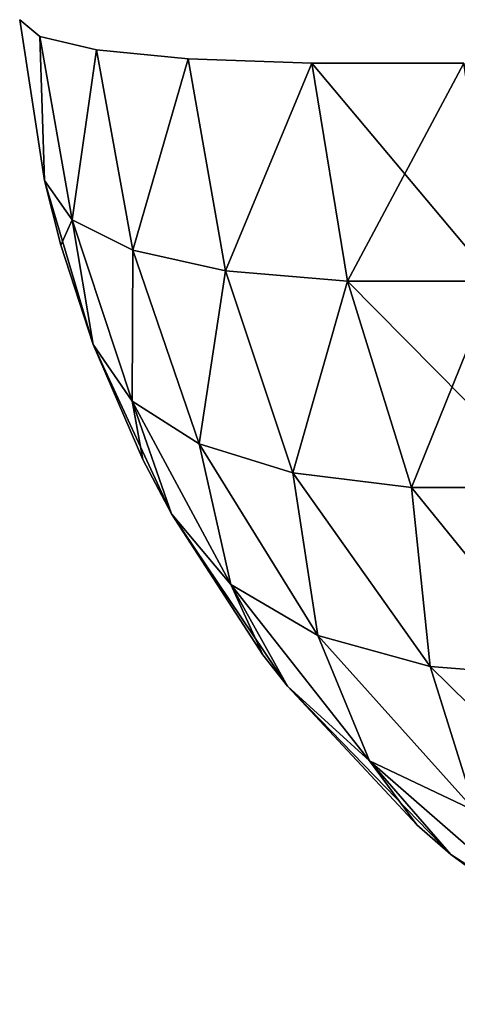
# Model space of a CAD drawing. Header units: millimetres. Extents: x -125 to 125, y -4 to 54.
# Tile 261 of 612: x -41.54 to -41.363, y -3.041 to -2.644. Entities that reach past the tile are written whole.
import ezdxf

# ---------------------------------------------------------------- set-up
doc = ezdxf.new("R2010")
doc.units = ezdxf.units.MM
doc.header["$LTSCALE"] = 65.185185
for name, color, linetype in [('255', 7, 'CONTINUOUS'), ('256', 7, 'CONTINUOUS'), ('257', 7, 'CONTINUOUS'), ('278', 7, 'CONTINUOUS'), ('279', 7, 'CONTINUOUS'), ('280', 7, 'CONTINUOUS')]:
    doc.layers.add(name, color=color, linetype=linetype)

msp = doc.modelspace()

# ---------------------------------------------------------------- linework, layer by layer
at = {"layer": '255', "color": 7, "linetype": 'Continuous'}
for points in [[(-41.52992, -2.7085, 123.16193), (-41.53993, -2.64358, 123.16193), (-41.53178, -2.6504, 123.07585), (-41.52992, -2.7085, 123.16193)], [(-41.50889, -2.6557, 122.99235), (-41.51883, -2.7244, 123.07826), (-41.53178, -2.6504, 123.07585), (-41.50889, -2.6557, 122.99235)], [(-41.51883, -2.7244, 123.07826), (-41.52992, -2.7085, 123.16193), (-41.53178, -2.6504, 123.07585), (-41.51883, -2.7244, 123.07826)], [(-41.49426, -2.73661, 122.99869), (-41.51883, -2.7244, 123.07826), (-41.50889, -2.6557, 122.99235), (-41.49426, -2.73661, 122.99869)], [(-41.47195, -2.65932, 122.91397), (-41.49426, -2.73661, 122.99869), (-41.50889, -2.6557, 122.99235), (-41.47195, -2.65932, 122.91397)], [(-41.45688, -2.74494, 122.92375), (-41.49426, -2.73661, 122.99869), (-41.47195, -2.65932, 122.91397), (-41.45688, -2.74494, 122.92375)], [(-41.42206, -2.66116, 122.84304), (-41.45688, -2.74494, 122.92375), (-41.47195, -2.65932, 122.91397), (-41.42206, -2.66116, 122.84304)], [(-41.40773, -2.74917, 122.85555), (-41.45688, -2.74494, 122.92375), (-41.42206, -2.66116, 122.84304), (-41.40773, -2.74917, 122.85555)], [(-41.36072, -2.66116, 122.78171), (-41.40773, -2.74917, 122.85555), (-41.42206, -2.66116, 122.84304), (-41.36072, -2.66116, 122.78171)], [(-41.34821, -2.74917, 122.79603), (-41.40773, -2.74917, 122.85555), (-41.36072, -2.66116, 122.78171), (-41.34821, -2.74917, 122.79603)], [(-41.52992, -2.7085, 123.16193), (-41.51883, -2.7244, 123.07826), (-41.52336, -2.73465, 123.16193), (-41.52992, -2.7085, 123.16193)], [(-41.51883, -2.7244, 123.07826), (-41.5103, -2.77475, 123.16193), (-41.52336, -2.73465, 123.16193), (-41.51883, -2.7244, 123.07826)], [(-41.51883, -2.7244, 123.07826), (-41.49462, -2.79757, 123.08478), (-41.5103, -2.77475, 123.16193), (-41.51883, -2.7244, 123.07826)], [(-41.51883, -2.7244, 123.07826), (-41.49426, -2.73661, 122.99869), (-41.49462, -2.79757, 123.08478), (-41.51883, -2.7244, 123.07826)], [(-41.49426, -2.73661, 122.99869), (-41.46758, -2.81478, 123.01157), (-41.49462, -2.79757, 123.08478), (-41.49426, -2.73661, 122.99869)], [(-41.49426, -2.73661, 122.99869), (-41.45688, -2.74494, 122.92375), (-41.46758, -2.81478, 123.01157), (-41.49426, -2.73661, 122.99869)], [(-41.45688, -2.74494, 122.92375), (-41.42966, -2.82651, 122.9422), (-41.46758, -2.81478, 123.01157), (-41.45688, -2.74494, 122.92375)], [(-41.45688, -2.74494, 122.92375), (-41.40773, -2.74917, 122.85555), (-41.42966, -2.82651, 122.9422), (-41.45688, -2.74494, 122.92375)], [(-41.40773, -2.74917, 122.85555), (-41.38184, -2.83245, 122.87844), (-41.42966, -2.82651, 122.9422), (-41.40773, -2.74917, 122.85555)], [(-41.40773, -2.74917, 122.85555), (-41.34821, -2.74917, 122.79603), (-41.38184, -2.83245, 122.87844), (-41.40773, -2.74917, 122.85555)], [(-41.34821, -2.74917, 122.79603), (-41.32532, -2.83245, 122.82193), (-41.38184, -2.83245, 122.87844), (-41.34821, -2.74917, 122.79603)], [(-41.49462, -2.79757, 123.08478), (-41.49028, -2.82113, 123.16193), (-41.5103, -2.77475, 123.16193), (-41.49462, -2.79757, 123.08478)], [(-41.47873, -2.84315, 123.16193), (-41.49028, -2.82113, 123.16193), (-41.49462, -2.79757, 123.08478), (-41.47873, -2.84315, 123.16193)], [(-41.46758, -2.81478, 123.01157), (-41.45476, -2.87162, 123.08634), (-41.49462, -2.79757, 123.08478), (-41.46758, -2.81478, 123.01157)], [(-41.45476, -2.87162, 123.08634), (-41.47873, -2.84315, 123.16193), (-41.49462, -2.79757, 123.08478), (-41.45476, -2.87162, 123.08634)], [(-41.42966, -2.82651, 122.9422), (-41.4197, -2.89223, 123.01422), (-41.46758, -2.81478, 123.01157), (-41.42966, -2.82651, 122.9422)], [(-41.4197, -2.89223, 123.01422), (-41.45476, -2.87162, 123.08634), (-41.46758, -2.81478, 123.01157), (-41.4197, -2.89223, 123.01422)], [(-41.38184, -2.83245, 122.87844), (-41.37429, -2.90482, 122.94616), (-41.42966, -2.82651, 122.9422), (-41.38184, -2.83245, 122.87844)], [(-41.37429, -2.90482, 122.94616), (-41.4197, -2.89223, 123.01422), (-41.42966, -2.82651, 122.9422), (-41.37429, -2.90482, 122.94616)], [(-41.32532, -2.83245, 122.82193), (-41.31976, -2.90906, 122.88401), (-41.38184, -2.83245, 122.87844), (-41.32532, -2.83245, 122.82193)], [(-41.31976, -2.90906, 122.88401), (-41.37429, -2.90482, 122.94616), (-41.38184, -2.83245, 122.87844), (-41.31976, -2.90906, 122.88401)], [(-41.45476, -2.87162, 123.08634), (-41.44182, -2.90003, 123.16193), (-41.47873, -2.84315, 123.16193), (-41.45476, -2.87162, 123.08634)], [(-41.4197, -2.89223, 123.01422), (-41.3988, -2.94282, 123.09083), (-41.45476, -2.87162, 123.08634), (-41.4197, -2.89223, 123.01422)], [(-41.3988, -2.94282, 123.09083), (-41.43194, -2.91275, 123.16193), (-41.45476, -2.87162, 123.08634), (-41.3988, -2.94282, 123.09083)], [(-41.43194, -2.91275, 123.16193), (-41.44182, -2.90003, 123.16193), (-41.45476, -2.87162, 123.08634), (-41.43194, -2.91275, 123.16193)], [(-41.37429, -2.90482, 122.94616), (-41.35595, -2.96319, 123.02255), (-41.4197, -2.89223, 123.01422), (-41.37429, -2.90482, 122.94616)], [(-41.35595, -2.96319, 123.02255), (-41.3988, -2.94282, 123.09083), (-41.4197, -2.89223, 123.01422), (-41.35595, -2.96319, 123.02255)], [(-41.31976, -2.90906, 122.88401), (-41.30442, -2.97351, 122.95813), (-41.37429, -2.90482, 122.94616), (-41.31976, -2.90906, 122.88401)], [(-41.30442, -2.97351, 122.95813), (-41.35595, -2.96319, 123.02255), (-41.37429, -2.90482, 122.94616), (-41.30442, -2.97351, 122.95813)], [(-41.3988, -2.94282, 123.09083), (-41.37964, -2.96863, 123.16193), (-41.43194, -2.91275, 123.16193), (-41.3988, -2.94282, 123.09083)], [(-41.366, -2.98068, 123.16193), (-41.37964, -2.96863, 123.16193), (-41.3988, -2.94282, 123.09083), (-41.366, -2.98068, 123.16193)], [(-41.35595, -2.96319, 123.02255), (-41.3252, -3.00704, 123.09854), (-41.3988, -2.94282, 123.09083), (-41.35595, -2.96319, 123.02255)], [(-41.3252, -3.00704, 123.09854), (-41.366, -2.98068, 123.16193), (-41.3988, -2.94282, 123.09083), (-41.3252, -3.00704, 123.09854)], [(-41.3252, -3.00704, 123.09854), (-41.30587, -3.0246, 123.16193), (-41.366, -2.98068, 123.16193), (-41.3252, -3.00704, 123.09854)]]:
    msp.add_3dface(points, dxfattribs=at)
at = {"layer": '256', "color": 7, "linetype": 'Continuous'}
for points in [[(-41.53993, -2.64358, 123.16193), (-41.52992, -2.7085, 123.16193), (-41.53993, -2.64358, 123.7456), (-41.53993, -2.64358, 123.16193)], [(-41.53993, -2.64358, 123.7456), (-41.52992, -2.7085, 123.16193), (-41.52992, -2.7085, 123.7456), (-41.53993, -2.64358, 123.7456)], [(-41.52992, -2.7085, 123.7456), (-41.52336, -2.73465, 123.16193), (-41.52336, -2.73466, 123.7456), (-41.52992, -2.7085, 123.7456)], [(-41.52992, -2.7085, 123.16193), (-41.52336, -2.73465, 123.16193), (-41.52992, -2.7085, 123.7456), (-41.52992, -2.7085, 123.16193)], [(-41.52336, -2.73465, 123.16193), (-41.5103, -2.77475, 123.16193), (-41.52336, -2.73466, 123.7456), (-41.52336, -2.73465, 123.16193)], [(-41.52336, -2.73466, 123.7456), (-41.5103, -2.77475, 123.16193), (-41.5103, -2.77475, 123.7456), (-41.52336, -2.73466, 123.7456)], [(-41.5103, -2.77475, 123.7456), (-41.49028, -2.82113, 123.16193), (-41.49028, -2.82113, 123.7456), (-41.5103, -2.77475, 123.7456)], [(-41.5103, -2.77475, 123.16193), (-41.49028, -2.82113, 123.16193), (-41.5103, -2.77475, 123.7456), (-41.5103, -2.77475, 123.16193)], [(-41.49028, -2.82113, 123.7456), (-41.47873, -2.84315, 123.16193), (-41.47873, -2.84315, 123.7456), (-41.49028, -2.82113, 123.7456)], [(-41.49028, -2.82113, 123.16193), (-41.47873, -2.84315, 123.16193), (-41.49028, -2.82113, 123.7456), (-41.49028, -2.82113, 123.16193)], [(-41.47873, -2.84315, 123.7456), (-41.44182, -2.90003, 123.16193), (-41.44181, -2.90003, 123.7456), (-41.47873, -2.84315, 123.7456)], [(-41.47873, -2.84315, 123.16193), (-41.44182, -2.90003, 123.16193), (-41.47873, -2.84315, 123.7456), (-41.47873, -2.84315, 123.16193)], [(-41.44182, -2.90003, 123.16193), (-41.43194, -2.91275, 123.16193), (-41.44181, -2.90003, 123.7456), (-41.44182, -2.90003, 123.16193)], [(-41.44181, -2.90003, 123.7456), (-41.43194, -2.91275, 123.16193), (-41.43194, -2.91275, 123.7456), (-41.44181, -2.90003, 123.7456)], [(-41.43194, -2.91275, 123.16193), (-41.37964, -2.96863, 123.16193), (-41.43194, -2.91275, 123.7456), (-41.43194, -2.91275, 123.16193)], [(-41.43194, -2.91275, 123.7456), (-41.37964, -2.96863, 123.16193), (-41.37964, -2.96863, 123.7456), (-41.43194, -2.91275, 123.7456)], [(-41.37964, -2.96863, 123.7456), (-41.366, -2.98068, 123.16193), (-41.366, -2.98068, 123.7456), (-41.37964, -2.96863, 123.7456)], [(-41.37964, -2.96863, 123.16193), (-41.366, -2.98068, 123.16193), (-41.37964, -2.96863, 123.7456), (-41.37964, -2.96863, 123.16193)], [(-41.366, -2.98068, 123.7456), (-41.30587, -3.0246, 123.16193), (-41.30587, -3.0246, 123.7456), (-41.366, -2.98068, 123.7456)], [(-41.366, -2.98068, 123.16193), (-41.30587, -3.0246, 123.16193), (-41.366, -2.98068, 123.7456), (-41.366, -2.98068, 123.16193)]]:
    msp.add_3dface(points, dxfattribs=at)
at = {"layer": '257', "color": 7, "linetype": 'Continuous'}
for points in [[(-41.53993, -2.64358, 123.7456), (-41.52992, -2.7085, 123.7456), (-41.53178, -2.6504, 123.83168), (-41.53993, -2.64358, 123.7456)], [(-41.52992, -2.7085, 123.7456), (-41.51883, -2.7244, 123.82926), (-41.53178, -2.6504, 123.83168), (-41.52992, -2.7085, 123.7456)], [(-41.53178, -2.6504, 123.83168), (-41.51883, -2.7244, 123.82926), (-41.50889, -2.6557, 123.91517), (-41.53178, -2.6504, 123.83168)], [(-41.51883, -2.7244, 123.82926), (-41.49426, -2.73661, 123.90883), (-41.50889, -2.6557, 123.91517), (-41.51883, -2.7244, 123.82926)], [(-41.50889, -2.6557, 123.91517), (-41.49426, -2.73661, 123.90883), (-41.47195, -2.65932, 123.99356), (-41.50889, -2.6557, 123.91517)], [(-41.49426, -2.73661, 123.90883), (-41.45688, -2.74494, 123.98378), (-41.47195, -2.65932, 123.99356), (-41.49426, -2.73661, 123.90883)], [(-41.47195, -2.65932, 123.99356), (-41.45688, -2.74494, 123.98378), (-41.42206, -2.66116, 124.06449), (-41.47195, -2.65932, 123.99356)], [(-41.45688, -2.74494, 123.98378), (-41.40773, -2.74917, 124.05198), (-41.42206, -2.66116, 124.06449), (-41.45688, -2.74494, 123.98378)], [(-41.42206, -2.66116, 124.06449), (-41.34821, -2.74917, 124.11149), (-41.36072, -2.66116, 124.12582), (-41.42206, -2.66116, 124.06449)], [(-41.40773, -2.74917, 124.05198), (-41.34821, -2.74917, 124.11149), (-41.42206, -2.66116, 124.06449), (-41.40773, -2.74917, 124.05198)], [(-41.52992, -2.7085, 123.7456), (-41.5103, -2.77475, 123.7456), (-41.51883, -2.7244, 123.82926), (-41.52992, -2.7085, 123.7456)], [(-41.52992, -2.7085, 123.7456), (-41.52336, -2.73466, 123.7456), (-41.5103, -2.77475, 123.7456), (-41.52992, -2.7085, 123.7456)], [(-41.51883, -2.7244, 123.82926), (-41.5103, -2.77475, 123.7456), (-41.49462, -2.79757, 123.82275), (-41.51883, -2.7244, 123.82926)], [(-41.49426, -2.73661, 123.90883), (-41.51883, -2.7244, 123.82926), (-41.49462, -2.79757, 123.82275), (-41.49426, -2.73661, 123.90883)], [(-41.49426, -2.73661, 123.90883), (-41.49462, -2.79757, 123.82275), (-41.46758, -2.81478, 123.89596), (-41.49426, -2.73661, 123.90883)], [(-41.45688, -2.74494, 123.98378), (-41.49426, -2.73661, 123.90883), (-41.46758, -2.81478, 123.89596), (-41.45688, -2.74494, 123.98378)], [(-41.45688, -2.74494, 123.98378), (-41.46758, -2.81478, 123.89596), (-41.42966, -2.82651, 123.96533), (-41.45688, -2.74494, 123.98378)], [(-41.40773, -2.74917, 124.05198), (-41.45688, -2.74494, 123.98378), (-41.42966, -2.82651, 123.96533), (-41.40773, -2.74917, 124.05198)], [(-41.40773, -2.74917, 124.05198), (-41.42966, -2.82651, 123.96533), (-41.38184, -2.83245, 124.02909), (-41.40773, -2.74917, 124.05198)], [(-41.40773, -2.74917, 124.05198), (-41.38184, -2.83245, 124.02909), (-41.32532, -2.83245, 124.0856), (-41.40773, -2.74917, 124.05198)], [(-41.34821, -2.74917, 124.11149), (-41.40773, -2.74917, 124.05198), (-41.32532, -2.83245, 124.0856), (-41.34821, -2.74917, 124.11149)], [(-41.5103, -2.77475, 123.7456), (-41.47873, -2.84315, 123.7456), (-41.49462, -2.79757, 123.82275), (-41.5103, -2.77475, 123.7456)], [(-41.5103, -2.77475, 123.7456), (-41.49028, -2.82113, 123.7456), (-41.47873, -2.84315, 123.7456), (-41.5103, -2.77475, 123.7456)], [(-41.47873, -2.84315, 123.7456), (-41.45476, -2.87162, 123.82119), (-41.49462, -2.79757, 123.82275), (-41.47873, -2.84315, 123.7456)], [(-41.49462, -2.79757, 123.82275), (-41.45476, -2.87162, 123.82119), (-41.46758, -2.81478, 123.89596), (-41.49462, -2.79757, 123.82275)], [(-41.46758, -2.81478, 123.89596), (-41.4197, -2.89223, 123.8933), (-41.42966, -2.82651, 123.96533), (-41.46758, -2.81478, 123.89596)], [(-41.45476, -2.87162, 123.82119), (-41.4197, -2.89223, 123.8933), (-41.46758, -2.81478, 123.89596), (-41.45476, -2.87162, 123.82119)], [(-41.42966, -2.82651, 123.96533), (-41.37429, -2.90482, 123.96137), (-41.38184, -2.83245, 124.02909), (-41.42966, -2.82651, 123.96533)], [(-41.4197, -2.89223, 123.8933), (-41.37429, -2.90482, 123.96137), (-41.42966, -2.82651, 123.96533), (-41.4197, -2.89223, 123.8933)], [(-41.37429, -2.90482, 123.96137), (-41.31976, -2.90906, 124.02352), (-41.38184, -2.83245, 124.02909), (-41.37429, -2.90482, 123.96137)], [(-41.38184, -2.83245, 124.02909), (-41.31976, -2.90906, 124.02352), (-41.32532, -2.83245, 124.0856), (-41.38184, -2.83245, 124.02909)], [(-41.47873, -2.84315, 123.7456), (-41.43194, -2.91275, 123.7456), (-41.45476, -2.87162, 123.82119), (-41.47873, -2.84315, 123.7456)], [(-41.47873, -2.84315, 123.7456), (-41.44181, -2.90003, 123.7456), (-41.43194, -2.91275, 123.7456), (-41.47873, -2.84315, 123.7456)], [(-41.43194, -2.91275, 123.7456), (-41.3988, -2.94282, 123.8167), (-41.45476, -2.87162, 123.82119), (-41.43194, -2.91275, 123.7456)], [(-41.45476, -2.87162, 123.82119), (-41.3988, -2.94282, 123.8167), (-41.4197, -2.89223, 123.8933), (-41.45476, -2.87162, 123.82119)], [(-41.3988, -2.94282, 123.8167), (-41.35595, -2.96319, 123.88497), (-41.4197, -2.89223, 123.8933), (-41.3988, -2.94282, 123.8167)], [(-41.4197, -2.89223, 123.8933), (-41.35595, -2.96319, 123.88497), (-41.37429, -2.90482, 123.96137), (-41.4197, -2.89223, 123.8933)], [(-41.35595, -2.96319, 123.88497), (-41.30442, -2.97351, 123.9494), (-41.37429, -2.90482, 123.96137), (-41.35595, -2.96319, 123.88497)], [(-41.37429, -2.90482, 123.96137), (-41.30442, -2.97351, 123.9494), (-41.31976, -2.90906, 124.02352), (-41.37429, -2.90482, 123.96137)], [(-41.43194, -2.91275, 123.7456), (-41.366, -2.98068, 123.7456), (-41.3988, -2.94282, 123.8167), (-41.43194, -2.91275, 123.7456)], [(-41.43194, -2.91275, 123.7456), (-41.37964, -2.96863, 123.7456), (-41.366, -2.98068, 123.7456), (-41.43194, -2.91275, 123.7456)], [(-41.366, -2.98068, 123.7456), (-41.3252, -3.00704, 123.80898), (-41.3988, -2.94282, 123.8167), (-41.366, -2.98068, 123.7456)], [(-41.3988, -2.94282, 123.8167), (-41.3252, -3.00704, 123.80898), (-41.35595, -2.96319, 123.88497), (-41.3988, -2.94282, 123.8167)], [(-41.366, -2.98068, 123.7456), (-41.30587, -3.0246, 123.7456), (-41.27716, -3.04116, 123.7456), (-41.366, -2.98068, 123.7456)], [(-41.366, -2.98068, 123.7456), (-41.27716, -3.04116, 123.7456), (-41.3252, -3.00704, 123.80898), (-41.366, -2.98068, 123.7456)]]:
    msp.add_3dface(points, dxfattribs=at)
at = {"layer": '278', "color": 7, "linetype": 'Continuous'}
for points in [[(-41.52992, -2.7085, -123.7456), (-41.53993, -2.64358, -123.7456), (-41.53178, -2.6504, -123.83168), (-41.52992, -2.7085, -123.7456)], [(-41.51883, -2.7244, -123.82926), (-41.52992, -2.7085, -123.7456), (-41.53178, -2.6504, -123.83168), (-41.51883, -2.7244, -123.82926)], [(-41.50889, -2.6557, -123.91517), (-41.51883, -2.7244, -123.82926), (-41.53178, -2.6504, -123.83168), (-41.50889, -2.6557, -123.91517)], [(-41.49426, -2.73661, -123.90883), (-41.51883, -2.7244, -123.82926), (-41.50889, -2.6557, -123.91517), (-41.49426, -2.73661, -123.90883)], [(-41.47195, -2.65932, -123.99356), (-41.49426, -2.73661, -123.90883), (-41.50889, -2.6557, -123.91517), (-41.47195, -2.65932, -123.99356)], [(-41.45688, -2.74494, -123.98378), (-41.49426, -2.73661, -123.90883), (-41.47195, -2.65932, -123.99356), (-41.45688, -2.74494, -123.98378)], [(-41.42206, -2.66116, -124.06449), (-41.45688, -2.74494, -123.98378), (-41.47195, -2.65932, -123.99356), (-41.42206, -2.66116, -124.06449)], [(-41.40773, -2.74917, -124.05198), (-41.45688, -2.74494, -123.98378), (-41.42206, -2.66116, -124.06449), (-41.40773, -2.74917, -124.05198)], [(-41.36072, -2.66116, -124.12582), (-41.40773, -2.74917, -124.05198), (-41.42206, -2.66116, -124.06449), (-41.36072, -2.66116, -124.12582)], [(-41.34821, -2.74917, -124.11149), (-41.40773, -2.74917, -124.05198), (-41.36072, -2.66116, -124.12582), (-41.34821, -2.74917, -124.11149)], [(-41.52992, -2.7085, -123.7456), (-41.51883, -2.7244, -123.82926), (-41.52336, -2.73465, -123.7456), (-41.52992, -2.7085, -123.7456)], [(-41.51883, -2.7244, -123.82926), (-41.5103, -2.77475, -123.7456), (-41.52336, -2.73465, -123.7456), (-41.51883, -2.7244, -123.82926)], [(-41.51883, -2.7244, -123.82926), (-41.49426, -2.73661, -123.90883), (-41.49462, -2.79757, -123.82275), (-41.51883, -2.7244, -123.82926)], [(-41.51883, -2.7244, -123.82926), (-41.49462, -2.79757, -123.82275), (-41.5103, -2.77475, -123.7456), (-41.51883, -2.7244, -123.82926)], [(-41.49426, -2.73661, -123.90883), (-41.46758, -2.81478, -123.89596), (-41.49462, -2.79757, -123.82275), (-41.49426, -2.73661, -123.90883)], [(-41.49426, -2.73661, -123.90883), (-41.45688, -2.74494, -123.98378), (-41.46758, -2.81478, -123.89596), (-41.49426, -2.73661, -123.90883)], [(-41.45688, -2.74494, -123.98378), (-41.42966, -2.82651, -123.96533), (-41.46758, -2.81478, -123.89596), (-41.45688, -2.74494, -123.98378)], [(-41.45688, -2.74494, -123.98378), (-41.40773, -2.74917, -124.05198), (-41.42966, -2.82651, -123.96533), (-41.45688, -2.74494, -123.98378)], [(-41.40773, -2.74917, -124.05198), (-41.38184, -2.83245, -124.02909), (-41.42966, -2.82651, -123.96533), (-41.40773, -2.74917, -124.05198)], [(-41.40773, -2.74917, -124.05198), (-41.34821, -2.74917, -124.11149), (-41.38184, -2.83245, -124.02909), (-41.40773, -2.74917, -124.05198)], [(-41.34821, -2.74917, -124.11149), (-41.32532, -2.83245, -124.0856), (-41.38184, -2.83245, -124.02909), (-41.34821, -2.74917, -124.11149)], [(-41.49462, -2.79757, -123.82275), (-41.49028, -2.82113, -123.7456), (-41.5103, -2.77475, -123.7456), (-41.49462, -2.79757, -123.82275)], [(-41.45476, -2.87162, -123.82119), (-41.47873, -2.84315, -123.7456), (-41.49462, -2.79757, -123.82275), (-41.45476, -2.87162, -123.82119)], [(-41.46758, -2.81478, -123.89596), (-41.45476, -2.87162, -123.82119), (-41.49462, -2.79757, -123.82275), (-41.46758, -2.81478, -123.89596)], [(-41.47873, -2.84315, -123.7456), (-41.49028, -2.82113, -123.7456), (-41.49462, -2.79757, -123.82275), (-41.47873, -2.84315, -123.7456)], [(-41.4197, -2.89223, -123.8933), (-41.45476, -2.87162, -123.82119), (-41.46758, -2.81478, -123.89596), (-41.4197, -2.89223, -123.8933)], [(-41.42966, -2.82651, -123.96533), (-41.4197, -2.89223, -123.8933), (-41.46758, -2.81478, -123.89596), (-41.42966, -2.82651, -123.96533)], [(-41.37429, -2.90482, -123.96137), (-41.4197, -2.89223, -123.8933), (-41.42966, -2.82651, -123.96533), (-41.37429, -2.90482, -123.96137)], [(-41.38184, -2.83245, -124.02909), (-41.37429, -2.90482, -123.96137), (-41.42966, -2.82651, -123.96533), (-41.38184, -2.83245, -124.02909)], [(-41.31976, -2.90906, -124.02352), (-41.37429, -2.90482, -123.96137), (-41.38184, -2.83245, -124.02909), (-41.31976, -2.90906, -124.02352)], [(-41.32532, -2.83245, -124.0856), (-41.31976, -2.90906, -124.02352), (-41.38184, -2.83245, -124.02909), (-41.32532, -2.83245, -124.0856)], [(-41.45476, -2.87162, -123.82119), (-41.44182, -2.90003, -123.7456), (-41.47873, -2.84315, -123.7456), (-41.45476, -2.87162, -123.82119)], [(-41.3988, -2.94282, -123.8167), (-41.43194, -2.91275, -123.7456), (-41.45476, -2.87162, -123.82119), (-41.3988, -2.94282, -123.8167)], [(-41.4197, -2.89223, -123.8933), (-41.3988, -2.94282, -123.8167), (-41.45476, -2.87162, -123.82119), (-41.4197, -2.89223, -123.8933)], [(-41.43194, -2.91275, -123.7456), (-41.44182, -2.90003, -123.7456), (-41.45476, -2.87162, -123.82119), (-41.43194, -2.91275, -123.7456)], [(-41.35595, -2.96319, -123.88497), (-41.3988, -2.94282, -123.8167), (-41.4197, -2.89223, -123.8933), (-41.35595, -2.96319, -123.88497)], [(-41.37429, -2.90482, -123.96137), (-41.35595, -2.96319, -123.88497), (-41.4197, -2.89223, -123.8933), (-41.37429, -2.90482, -123.96137)], [(-41.30442, -2.97351, -123.9494), (-41.35595, -2.96319, -123.88497), (-41.37429, -2.90482, -123.96137), (-41.30442, -2.97351, -123.9494)], [(-41.31976, -2.90906, -124.02352), (-41.30442, -2.97351, -123.9494), (-41.37429, -2.90482, -123.96137), (-41.31976, -2.90906, -124.02352)], [(-41.3988, -2.94282, -123.8167), (-41.37964, -2.96863, -123.7456), (-41.43194, -2.91275, -123.7456), (-41.3988, -2.94282, -123.8167)], [(-41.3252, -3.00704, -123.80899), (-41.366, -2.98068, -123.7456), (-41.3988, -2.94282, -123.8167), (-41.3252, -3.00704, -123.80899)], [(-41.35595, -2.96319, -123.88497), (-41.3252, -3.00704, -123.80899), (-41.3988, -2.94282, -123.8167), (-41.35595, -2.96319, -123.88497)], [(-41.366, -2.98068, -123.7456), (-41.37964, -2.96863, -123.7456), (-41.3988, -2.94282, -123.8167), (-41.366, -2.98068, -123.7456)], [(-41.3252, -3.00704, -123.80899), (-41.30587, -3.0246, -123.7456), (-41.366, -2.98068, -123.7456), (-41.3252, -3.00704, -123.80899)]]:
    msp.add_3dface(points, dxfattribs=at)
at = {"layer": '279', "color": 7, "linetype": 'Continuous'}
for points in [[(-41.53993, -2.64358, -123.7456), (-41.52992, -2.7085, -123.7456), (-41.53993, -2.64358, -123.16193), (-41.53993, -2.64358, -123.7456)], [(-41.53993, -2.64358, -123.16193), (-41.52992, -2.7085, -123.7456), (-41.52992, -2.7085, -123.16193), (-41.53993, -2.64358, -123.16193)], [(-41.52992, -2.7085, -123.16193), (-41.52336, -2.73465, -123.7456), (-41.52336, -2.73466, -123.16193), (-41.52992, -2.7085, -123.16193)], [(-41.52992, -2.7085, -123.7456), (-41.52336, -2.73465, -123.7456), (-41.52992, -2.7085, -123.16193), (-41.52992, -2.7085, -123.7456)], [(-41.52336, -2.73465, -123.7456), (-41.5103, -2.77475, -123.7456), (-41.52336, -2.73466, -123.16193), (-41.52336, -2.73465, -123.7456)], [(-41.52336, -2.73466, -123.16193), (-41.5103, -2.77475, -123.7456), (-41.5103, -2.77475, -123.16193), (-41.52336, -2.73466, -123.16193)], [(-41.5103, -2.77475, -123.7456), (-41.49028, -2.82113, -123.7456), (-41.5103, -2.77475, -123.16193), (-41.5103, -2.77475, -123.7456)], [(-41.5103, -2.77475, -123.16193), (-41.49028, -2.82113, -123.7456), (-41.49028, -2.82113, -123.16193), (-41.5103, -2.77475, -123.16193)], [(-41.49028, -2.82113, -123.7456), (-41.47873, -2.84315, -123.7456), (-41.49028, -2.82113, -123.16193), (-41.49028, -2.82113, -123.7456)], [(-41.49028, -2.82113, -123.16193), (-41.47873, -2.84315, -123.7456), (-41.47873, -2.84315, -123.16193), (-41.49028, -2.82113, -123.16193)], [(-41.47873, -2.84315, -123.7456), (-41.44182, -2.90003, -123.7456), (-41.47873, -2.84315, -123.16193), (-41.47873, -2.84315, -123.7456)], [(-41.47873, -2.84315, -123.16193), (-41.44182, -2.90003, -123.7456), (-41.44181, -2.90003, -123.16193), (-41.47873, -2.84315, -123.16193)], [(-41.44182, -2.90003, -123.7456), (-41.43194, -2.91275, -123.7456), (-41.44181, -2.90003, -123.16193), (-41.44182, -2.90003, -123.7456)], [(-41.44181, -2.90003, -123.16193), (-41.43194, -2.91275, -123.7456), (-41.43194, -2.91275, -123.16193), (-41.44181, -2.90003, -123.16193)], [(-41.43194, -2.91275, -123.7456), (-41.37964, -2.96863, -123.7456), (-41.43194, -2.91275, -123.16193), (-41.43194, -2.91275, -123.7456)], [(-41.43194, -2.91275, -123.16193), (-41.37964, -2.96863, -123.7456), (-41.37964, -2.96863, -123.16193), (-41.43194, -2.91275, -123.16193)], [(-41.37964, -2.96863, -123.7456), (-41.366, -2.98068, -123.7456), (-41.37964, -2.96863, -123.16193), (-41.37964, -2.96863, -123.7456)], [(-41.37964, -2.96863, -123.16193), (-41.366, -2.98068, -123.7456), (-41.366, -2.98068, -123.16193), (-41.37964, -2.96863, -123.16193)], [(-41.366, -2.98068, -123.7456), (-41.30587, -3.0246, -123.7456), (-41.366, -2.98068, -123.16193), (-41.366, -2.98068, -123.7456)], [(-41.366, -2.98068, -123.16193), (-41.30587, -3.0246, -123.7456), (-41.30587, -3.0246, -123.16193), (-41.366, -2.98068, -123.16193)]]:
    msp.add_3dface(points, dxfattribs=at)
at = {"layer": '280', "color": 7, "linetype": 'Continuous'}
for points in [[(-41.53993, -2.64358, -123.16193), (-41.52992, -2.7085, -123.16193), (-41.53178, -2.6504, -123.07585), (-41.53993, -2.64358, -123.16193)], [(-41.52992, -2.7085, -123.16193), (-41.51883, -2.7244, -123.07826), (-41.53178, -2.6504, -123.07585), (-41.52992, -2.7085, -123.16193)], [(-41.53178, -2.6504, -123.07585), (-41.51883, -2.7244, -123.07826), (-41.50889, -2.6557, -122.99235), (-41.53178, -2.6504, -123.07585)], [(-41.51883, -2.7244, -123.07826), (-41.49426, -2.73661, -122.99869), (-41.50889, -2.6557, -122.99235), (-41.51883, -2.7244, -123.07826)], [(-41.50889, -2.6557, -122.99235), (-41.49426, -2.73661, -122.99869), (-41.47195, -2.65932, -122.91397), (-41.50889, -2.6557, -122.99235)], [(-41.49426, -2.73661, -122.99869), (-41.45688, -2.74494, -122.92374), (-41.47195, -2.65932, -122.91397), (-41.49426, -2.73661, -122.99869)], [(-41.47195, -2.65932, -122.91397), (-41.45688, -2.74494, -122.92374), (-41.42206, -2.66116, -122.84304), (-41.47195, -2.65932, -122.91397)], [(-41.45688, -2.74494, -122.92374), (-41.40773, -2.74917, -122.85555), (-41.42206, -2.66116, -122.84304), (-41.45688, -2.74494, -122.92374)], [(-41.42206, -2.66116, -122.84304), (-41.34821, -2.74917, -122.79603), (-41.36072, -2.66116, -122.78171), (-41.42206, -2.66116, -122.84304)], [(-41.40773, -2.74917, -122.85555), (-41.34821, -2.74917, -122.79603), (-41.42206, -2.66116, -122.84304), (-41.40773, -2.74917, -122.85555)], [(-41.52992, -2.7085, -123.16193), (-41.52336, -2.73466, -123.16193), (-41.5103, -2.77475, -123.16193), (-41.52992, -2.7085, -123.16193)], [(-41.52992, -2.7085, -123.16193), (-41.5103, -2.77475, -123.16193), (-41.51883, -2.7244, -123.07826), (-41.52992, -2.7085, -123.16193)], [(-41.51883, -2.7244, -123.07826), (-41.5103, -2.77475, -123.16193), (-41.49462, -2.79757, -123.08478), (-41.51883, -2.7244, -123.07826)], [(-41.49426, -2.73661, -122.99869), (-41.51883, -2.7244, -123.07826), (-41.49462, -2.79757, -123.08478), (-41.49426, -2.73661, -122.99869)], [(-41.49426, -2.73661, -122.99869), (-41.49462, -2.79757, -123.08478), (-41.46758, -2.81478, -123.01157), (-41.49426, -2.73661, -122.99869)], [(-41.45688, -2.74494, -122.92374), (-41.49426, -2.73661, -122.99869), (-41.46758, -2.81478, -123.01157), (-41.45688, -2.74494, -122.92374)], [(-41.45688, -2.74494, -122.92374), (-41.46758, -2.81478, -123.01157), (-41.42966, -2.82651, -122.9422), (-41.45688, -2.74494, -122.92374)], [(-41.40773, -2.74917, -122.85555), (-41.45688, -2.74494, -122.92374), (-41.42966, -2.82651, -122.9422), (-41.40773, -2.74917, -122.85555)], [(-41.40773, -2.74917, -122.85555), (-41.42966, -2.82651, -122.9422), (-41.38184, -2.83245, -122.87844), (-41.40773, -2.74917, -122.85555)], [(-41.34821, -2.74917, -122.79603), (-41.40773, -2.74917, -122.85555), (-41.32532, -2.83245, -122.82193), (-41.34821, -2.74917, -122.79603)], [(-41.40773, -2.74917, -122.85555), (-41.38184, -2.83245, -122.87844), (-41.32532, -2.83245, -122.82193), (-41.40773, -2.74917, -122.85555)], [(-41.5103, -2.77475, -123.16193), (-41.49028, -2.82113, -123.16193), (-41.47873, -2.84315, -123.16193), (-41.5103, -2.77475, -123.16193)], [(-41.5103, -2.77475, -123.16193), (-41.47873, -2.84315, -123.16193), (-41.49462, -2.79757, -123.08478), (-41.5103, -2.77475, -123.16193)], [(-41.49462, -2.79757, -123.08478), (-41.45476, -2.87162, -123.08634), (-41.46758, -2.81478, -123.01157), (-41.49462, -2.79757, -123.08478)], [(-41.47873, -2.84315, -123.16193), (-41.45476, -2.87162, -123.08634), (-41.49462, -2.79757, -123.08478), (-41.47873, -2.84315, -123.16193)], [(-41.45476, -2.87162, -123.08634), (-41.4197, -2.89223, -123.01422), (-41.46758, -2.81478, -123.01157), (-41.45476, -2.87162, -123.08634)], [(-41.46758, -2.81478, -123.01157), (-41.4197, -2.89223, -123.01422), (-41.42966, -2.82651, -122.9422), (-41.46758, -2.81478, -123.01157)], [(-41.42966, -2.82651, -122.9422), (-41.37429, -2.90482, -122.94616), (-41.38184, -2.83245, -122.87844), (-41.42966, -2.82651, -122.9422)], [(-41.4197, -2.89223, -123.01422), (-41.37429, -2.90482, -122.94616), (-41.42966, -2.82651, -122.9422), (-41.4197, -2.89223, -123.01422)], [(-41.38184, -2.83245, -122.87844), (-41.31976, -2.90906, -122.88401), (-41.32532, -2.83245, -122.82193), (-41.38184, -2.83245, -122.87844)], [(-41.37429, -2.90482, -122.94616), (-41.31976, -2.90906, -122.88401), (-41.38184, -2.83245, -122.87844), (-41.37429, -2.90482, -122.94616)], [(-41.47873, -2.84315, -123.16193), (-41.44181, -2.90003, -123.16193), (-41.43194, -2.91275, -123.16193), (-41.47873, -2.84315, -123.16193)], [(-41.47873, -2.84315, -123.16193), (-41.43194, -2.91275, -123.16193), (-41.45476, -2.87162, -123.08634), (-41.47873, -2.84315, -123.16193)], [(-41.45476, -2.87162, -123.08634), (-41.3988, -2.94282, -123.09083), (-41.4197, -2.89223, -123.01422), (-41.45476, -2.87162, -123.08634)], [(-41.43194, -2.91275, -123.16193), (-41.3988, -2.94282, -123.09083), (-41.45476, -2.87162, -123.08634), (-41.43194, -2.91275, -123.16193)], [(-41.3988, -2.94282, -123.09083), (-41.35595, -2.96319, -123.02255), (-41.4197, -2.89223, -123.01422), (-41.3988, -2.94282, -123.09083)], [(-41.4197, -2.89223, -123.01422), (-41.35595, -2.96319, -123.02255), (-41.37429, -2.90482, -122.94616), (-41.4197, -2.89223, -123.01422)], [(-41.35595, -2.96319, -123.02255), (-41.30442, -2.97351, -122.95813), (-41.37429, -2.90482, -122.94616), (-41.35595, -2.96319, -123.02255)], [(-41.37429, -2.90482, -122.94616), (-41.30442, -2.97351, -122.95813), (-41.31976, -2.90906, -122.88401), (-41.37429, -2.90482, -122.94616)], [(-41.43194, -2.91275, -123.16193), (-41.37964, -2.96863, -123.16193), (-41.366, -2.98068, -123.16193), (-41.43194, -2.91275, -123.16193)], [(-41.43194, -2.91275, -123.16193), (-41.366, -2.98068, -123.16193), (-41.3988, -2.94282, -123.09083), (-41.43194, -2.91275, -123.16193)], [(-41.3988, -2.94282, -123.09083), (-41.3252, -3.00704, -123.09854), (-41.35595, -2.96319, -123.02255), (-41.3988, -2.94282, -123.09083)], [(-41.366, -2.98068, -123.16193), (-41.3252, -3.00704, -123.09854), (-41.3988, -2.94282, -123.09083), (-41.366, -2.98068, -123.16193)], [(-41.366, -2.98068, -123.16193), (-41.30587, -3.0246, -123.16193), (-41.27716, -3.04116, -123.16193), (-41.366, -2.98068, -123.16193)], [(-41.366, -2.98068, -123.16193), (-41.27716, -3.04116, -123.16193), (-41.3252, -3.00704, -123.09854), (-41.366, -2.98068, -123.16193)]]:
    msp.add_3dface(points, dxfattribs=at)

doc.saveas('drawing.dxf')
